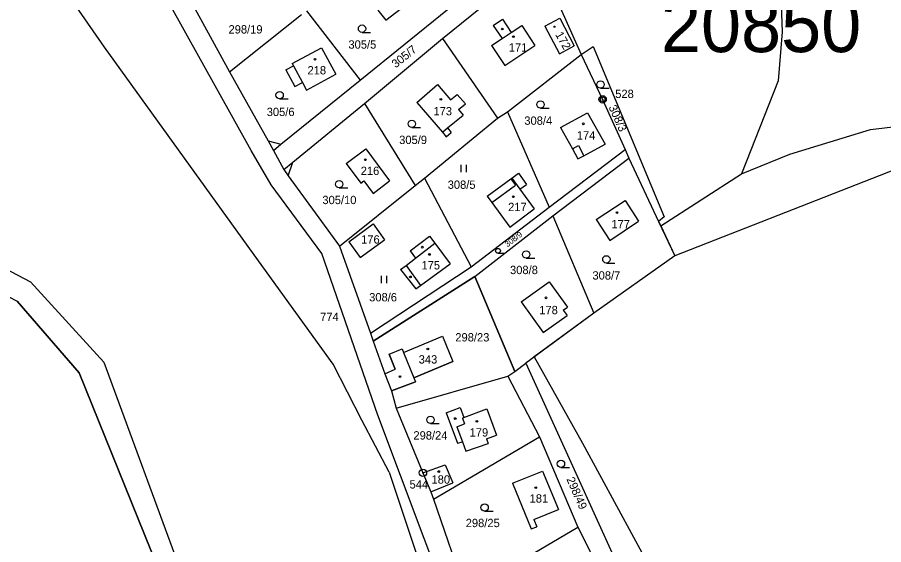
# Model space of a CAD drawing. Extents: x -725765 to -723182, y -1052705 to -1049154.
# Drawn here: x -723929.1 to -723752.1, y -1051385.7 to -1051278.1 of the extents above; entities that cross this region are included whole.
import ezdxf

# ---------------------------------------------------------------- set-up
doc = ezdxf.new("R2010")
doc.units = 0
for name, color, linetype in [('Vrstva 1', 7, 'Continuous'), ('Vrstva 17', 7, 'Continuous'), ('Vrstva 18', 7, 'Continuous'), ('Vrstva 19', 7, 'Continuous'), ('Vrstva 25', 7, 'Continuous'), ('Vrstva 4', 7, 'Continuous'), ('Vrstva 52', 7, 'Continuous'), ('Vrstva 53', 7, 'Continuous')]:
    doc.layers.add(name, color=color, linetype=linetype)

msp = doc.modelspace()

# ---------------------------------------------------------------- linework, layer by layer
at = {"layer": 'Vrstva 1'}
for points in [[(-723911.28, -1051284.18), (-723937.57, -1051246.22)], [(-723897.93, -1051266.9), (-723885.71, -1051289.22)], [(-723842.2, -1051282.42), (-723822.48, -1051266.4)], [(-723822.48, -1051266.4), (-723813.89, -1051285.63)], [(-723881.29, -1051305.27), (-723901.66, -1051268.64)], [(-723859.03, -1051290.92), (-723841.21, -1051276.48)], [(-723855.43, -1051276.57), (-723853.81, -1051278.66)], [(-723853.81, -1051278.66), (-723849.75, -1051275.53)], [(-723885.71, -1051289.22), (-723871.02, -1051277.49)], [(-723869.98, -1051276.74), (-723859.03, -1051290.92)], [(-723821.31, -1051279.86), (-723818.29, -1051278.22)], [(-723818.29, -1051278.22), (-723815.33, -1051283.91)], [(-723831.86, -1051279.73), (-723829.97, -1051278.47)], [(-723831.86, -1051279.73), (-723830.05, -1051282.38)], [(-723829.97, -1051278.47), (-723828.2, -1051281.18)], [(-723828.2, -1051281.18), (-723826.04, -1051279.76)], [(-723826.04, -1051279.76), (-723823.36, -1051283.82)], [(-723821.31, -1051279.86), (-723818.36, -1051285.49)], [(-723858.15, -1051295.63), (-723842.2, -1051282.42)], [(-723842.2, -1051282.42), (-723831, -1051298.64)], [(-723832.21, -1051283.8), (-723830.05, -1051282.38)], [(-723879.81, -1051327.79), (-723911.28, -1051284.18)], [(-723872.91, -1051287.49), (-723866.93, -1051284.26)], [(-723866.93, -1051284.26), (-723864.03, -1051289.7)], [(-723832.21, -1051283.8), (-723829.48, -1051287.9)], [(-723829.48, -1051287.9), (-723823.36, -1051283.82)], [(-723818.36, -1051285.49), (-723815.33, -1051283.91)], [(-723813.89, -1051285.63), (-723811.49, -1051284.04)], [(-723811.49, -1051284.04), (-723796.99, -1051318.8)], [(-723828.94, -1051297.38), (-723813.89, -1051285.63)], [(-723813.89, -1051285.63), (-723809.53, -1051294.81)], [(-723874.2, -1051288.77), (-723872.66, -1051287.95)], [(-723874.2, -1051288.77), (-723872.38, -1051292.19)], [(-723872.91, -1051287.49), (-723872.66, -1051287.95)], [(-723696.54, -1051288.32), (-723794.81, -1051326.76)], [(-723885.71, -1051289.22), (-723877.84, -1051303.31)], [(-723870, -1051292.93), (-723864.03, -1051289.7)], [(-723875.25, -1051303.99), (-723859.03, -1051290.92)], [(-723872.38, -1051292.19), (-723870.83, -1051291.37)], [(-723870.83, -1051291.37), (-723870, -1051292.93)], [(-723847.47, -1051295.42), (-723843.22, -1051291.8)], [(-723843.22, -1051291.8), (-723840.6, -1051294.94)], [(-723840.6, -1051294.94), (-723839.24, -1051293.81)], [(-723839.24, -1051293.81), (-723837.56, -1051295.74)], [(-723872.78, -1051307.63), (-723858.15, -1051295.63)], [(-723858.15, -1051295.63), (-723847.84, -1051312.42)], [(-723847.47, -1051295.42), (-723842.26, -1051301.52)], [(-723838.94, -1051296.91), (-723837.56, -1051295.74)], [(-723809.53, -1051294.81), (-723804.95, -1051305.07)], [(-723838.94, -1051296.91), (-723838.01, -1051298.03)], [(-723831, -1051298.64), (-723828.94, -1051297.38)], [(-723828.94, -1051297.38), (-723820.48, -1051316.83)], [(-723818.11, -1051300.58), (-723812.63, -1051297.53)], [(-723812.63, -1051297.53), (-723809.01, -1051303.96)], [(-723845.93, -1051310.89), (-723831, -1051298.64)], [(-723841.22, -1051300.66), (-723838.01, -1051298.03)], [(-723841.22, -1051300.66), (-723840.46, -1051301.59)], [(-723818.11, -1051300.58), (-723815.71, -1051304.91)], [(-723842.26, -1051301.52), (-723841.5, -1051302.45)], [(-723841.5, -1051302.45), (-723840.46, -1051301.59)], [(-723877.84, -1051303.31), (-723876.77, -1051305.22)], [(-723876.77, -1051305.22), (-723875.25, -1051303.99)], [(-723861.87, -1051307.9), (-723857.87, -1051304.9)], [(-723857.87, -1051304.9), (-723853.06, -1051311.48)], [(-723815.71, -1051304.91), (-723814.57, -1051306.96)], [(-723813.37, -1051306.31), (-723809.01, -1051303.96)], [(-723877.25, -1051312.25), (-723881.29, -1051305.27)], [(-723876.77, -1051305.22), (-723874.65, -1051309.16)], [(-723820.48, -1051316.83), (-723804.95, -1051305.07)], [(-723814.57, -1051306.96), (-723813.37, -1051306.31)], [(-723804.95, -1051305.07), (-723804.15, -1051306.79)], [(-723874.65, -1051309.16), (-723872.78, -1051307.63)], [(-723861.87, -1051307.9), (-723858.89, -1051311.89)], [(-723819.67, -1051318.61), (-723804.15, -1051306.79)], [(-723804.15, -1051306.79), (-723798.09, -1051319.75)], [(-723874.65, -1051309.16), (-723873.74, -1051310.41)], [(-723828.08, -1051310.87), (-723826.71, -1051309.87)], [(-723826.71, -1051309.87), (-723825.06, -1051312.17)], [(-723873.74, -1051310.41), (-723863.25, -1051324.8)], [(-723858.89, -1051311.89), (-723858.31, -1051311.45)], [(-723858.31, -1051311.45), (-723856.4, -1051314)], [(-723856.4, -1051314), (-723853.06, -1051311.48)], [(-723847.84, -1051312.42), (-723845.93, -1051310.89)], [(-723845.93, -1051310.89), (-723836.41, -1051329)], [(-723833.11, -1051314.56), (-723828.28, -1051311.02)], [(-723828.28, -1051311.02), (-723828.08, -1051310.87)], [(-723962.81, -1051312.97), (-723926.39, -1051332.1)], [(-723866.9, -1051326.29), (-723877.25, -1051312.25)], [(-723863.25, -1051324.8), (-723847.84, -1051312.42)], [(-723826.42, -1051313.16), (-723825.06, -1051312.17)], [(-723826.42, -1051313.16), (-723823.5, -1051317.19)], [(-723833.11, -1051314.56), (-723832.16, -1051315.86)], [(-723810.82, -1051319.34), (-723804.94, -1051315.47)], [(-723804.94, -1051315.47), (-723802.18, -1051319.67)], [(-723836.41, -1051329), (-723820.48, -1051316.83)], [(-723832.16, -1051315.86), (-723828.5, -1051320.88)], [(-723828.5, -1051320.88), (-723823.5, -1051317.19)], [(-723835.65, -1051330.98), (-723819.67, -1051318.61)], [(-723819.67, -1051318.61), (-723811.35, -1051338.44)], [(-723796.99, -1051318.8), (-723798.09, -1051319.75)], [(-723861.36, -1051323.91), (-723856.4, -1051320.25)], [(-723856.4, -1051320.25), (-723854.08, -1051323.46)], [(-723810.82, -1051319.34), (-723808.03, -1051323.6)], [(-723808.03, -1051323.6), (-723802.18, -1051319.67)], [(-723798.09, -1051319.75), (-723794.81, -1051326.76)], [(-723861.36, -1051323.91), (-723859.06, -1051327.1)], [(-723859.06, -1051327.1), (-723854.08, -1051323.46)], [(-723848.86, -1051325.77), (-723844.87, -1051322.74)], [(-723844.87, -1051322.74), (-723843.78, -1051324.2)], [(-723843.78, -1051324.2), (-723840.67, -1051328.39)], [(-723863.25, -1051324.8), (-723856.94, -1051342.56)], [(-723848.86, -1051325.77), (-723847.74, -1051327.23)], [(-723864.58, -1051348.9), (-723879.81, -1051327.79)], [(-723855.41, -1051359.31), (-723866.9, -1051326.29)], [(-723849.68, -1051328.71), (-723847.74, -1051327.23)], [(-723794.81, -1051326.76), (-723811.35, -1051338.44)], [(-723856.94, -1051342.56), (-723836.41, -1051329)], [(-723850.78, -1051329.55), (-723849.68, -1051328.71)], [(-723850.78, -1051329.55), (-723847.65, -1051333.51)], [(-723846.71, -1051332.82), (-723840.67, -1051328.39)], [(-723856.36, -1051344.19), (-723835.65, -1051330.98)], [(-723835.65, -1051330.98), (-723827.44, -1051350.35)], [(-723926.39, -1051332.1), (-723911.42, -1051348.47)], [(-723847.65, -1051333.51), (-723846.71, -1051332.82)], [(-723826.18, -1051336.15), (-723820.47, -1051332.04)], [(-723820.47, -1051332.04), (-723816.68, -1051337.24)], [(-723916.43, -1051350.67), (-723929.12, -1051336.03)], [(-723826.18, -1051336.15), (-723821.67, -1051342.44)], [(-723811.35, -1051338.44), (-723825.2, -1051348.64)], [(-723817.56, -1051337.88), (-723816.68, -1051337.24)], [(-723817.56, -1051337.88), (-723816.8, -1051338.93)], [(-723821.67, -1051342.44), (-723816.8, -1051338.93)], [(-723856.94, -1051342.56), (-723856.36, -1051344.19)], [(-723850.19, -1051346.49), (-723842.23, -1051343.15)], [(-723842.23, -1051343.15), (-723840.09, -1051348.3)], [(-723856.36, -1051344.19), (-723854.04, -1051350.83)], [(-723853.1, -1051346.81), (-723850.5, -1051345.73)], [(-723853.1, -1051346.81), (-723851.91, -1051349.91)], [(-723850.5, -1051345.73), (-723850.19, -1051346.49)], [(-723911.42, -1051348.47), (-723895.29, -1051392.3)], [(-723858.7, -1051360.3), (-723864.58, -1051348.9)], [(-723848.06, -1051351.67), (-723840.09, -1051348.3)], [(-723827.44, -1051350.35), (-723825.2, -1051348.64)], [(-723825.2, -1051348.64), (-723800.75, -1051402.47)], [(-723899.09, -1051393.61), (-723916.43, -1051350.67)], [(-723854.04, -1051350.83), (-723851.91, -1051349.91)], [(-723854.04, -1051350.83), (-723852.66, -1051354.34)], [(-723828.87, -1051351.32), (-723827.44, -1051350.35)], [(-723852.66, -1051354.34), (-723847.72, -1051352.51)], [(-723851.7, -1051357.87), (-723828.87, -1051351.32)], [(-723848.06, -1051351.67), (-723847.72, -1051352.51)], [(-723828.87, -1051351.32), (-723822.39, -1051363.72)], [(-723852.66, -1051354.34), (-723851.7, -1051357.87)], [(-723851.7, -1051357.87), (-723846.22, -1051371.07)], [(-723841.5, -1051358.78), (-723838.59, -1051357.74)], [(-723838.59, -1051357.74), (-723837.87, -1051359.77)], [(-723837.87, -1051359.77), (-723833.2, -1051357.97)], [(-723833.2, -1051357.97), (-723831.22, -1051363.35)], [(-723841.35, -1051396.8), (-723855.41, -1051359.31)], [(-723841.5, -1051358.78), (-723839.2, -1051365.04)], [(-723853.14, -1051370.95), (-723858.7, -1051360.3)], [(-723833.23, -1051364.11), (-723831.22, -1051363.35)], [(-723844.1, -1051376.44), (-723822.39, -1051363.72)], [(-723839.2, -1051365.04), (-723838.16, -1051364.74)], [(-723838.16, -1051364.74), (-723837.45, -1051366.64)], [(-723837.45, -1051366.64), (-723832.88, -1051365.05)], [(-723833.23, -1051364.11), (-723832.88, -1051365.05)], [(-723822.39, -1051363.72), (-723814.6, -1051382.17)], [(-723846.22, -1051371.07), (-723841.71, -1051369.4)], [(-723841.71, -1051369.4), (-723840.13, -1051373.1)], [(-723853.14, -1051370.95), (-723840.86, -1051407.69)], [(-723846.22, -1051371.07), (-723844.6, -1051374.97)], [(-723827.97, -1051373.18), (-723821.84, -1051370.74)], [(-723821.84, -1051370.74), (-723818.57, -1051378.56)], [(-723844.6, -1051374.97), (-723840.13, -1051373.1)], [(-723827.97, -1051373.18), (-723824.12, -1051382.5)], [(-723844.6, -1051374.97), (-723844.1, -1051376.44)], [(-723844.1, -1051376.44), (-723837.44, -1051395.61)], [(-723823.55, -1051380.61), (-723818.57, -1051378.56)], [(-723823.55, -1051380.61), (-723822.95, -1051382.08)], [(-723837.44, -1051395.61), (-723814.6, -1051382.17)], [(-723824.12, -1051382.5), (-723822.95, -1051382.08)], [(-723814.6, -1051382.17), (-723808.48, -1051394.25)]]:
    msp.add_lwpolyline(points, dxfattribs=at)
at = {"layer": 'Vrstva 25'}
for points in [[(-723858.66, -1051281.13), (-723856.91, -1051281.13)], [(-723809.97, -1051292.53), (-723808.22, -1051292.53)], [(-723875.49, -1051294.69), (-723873.74, -1051294.69)], [(-723822.22, -1051296.62), (-723820.47, -1051296.62)], [(-723848.5, -1051300.56), (-723846.75, -1051300.56)], [(-723838.4, -1051309.66), (-723838.4, -1051308.16)], [(-723837.36, -1051309.66), (-723837.36, -1051308.16)], [(-723863.33, -1051312.87), (-723861.58, -1051312.87)], [(-723830.89, -1051326.24), (-723829.72, -1051326.24)], [(-723825.14, -1051327.24), (-723823.39, -1051327.24)], [(-723808.77, -1051328.23), (-723807.02, -1051328.23)], [(-723854.66, -1051332.36), (-723854.66, -1051330.86)], [(-723853.62, -1051332.36), (-723853.62, -1051330.86)], [(-723844.69, -1051360.99), (-723842.94, -1051360.99)], [(-723818.04, -1051369.99), (-723816.29, -1051369.99)], [(-723833.63, -1051378.88), (-723831.88, -1051378.88)]]:
    msp.add_lwpolyline(points, dxfattribs=at)
for centre, radius in [((-723858.66, -1051280.38), 0.75), ((-723819.37, -1051279.98), 0.118), ((-723830.02, -1051280.45), 0.175), ((-723827.75, -1051282.01), 0.175), ((-723868.27, -1051286.62), 0.175), ((-723809.97, -1051291.78), 0.75), ((-723875.49, -1051293.94), 0.75), ((-723809.53, -1051294.81), 0.75), ((-723809.53, -1051294.81), 0.5), ((-723842.55, -1051294.81), 0.175), ((-723822.22, -1051295.87), 0.75), ((-723809.53, -1051294.81), 0.032), ((-723809.53, -1051294.81), 0.032), ((-723848.5, -1051299.81), 0.75), ((-723813.48, -1051299.81), 0.175), ((-723858, -1051307.15), 0.175), ((-723863.33, -1051312.12), 0.75), ((-723827.77, -1051314.7), 0.175), ((-723806.6, -1051317.92), 0.175), ((-723846.36, -1051324.99), 0.175), ((-723830.89, -1051325.74), 0.503), ((-723825.14, -1051326.49), 0.75), ((-723844.9, -1051326.47), 0.175), ((-723808.77, -1051327.48), 0.75), ((-723848.78, -1051331.06), 0.175), ((-723821.09, -1051335.33), 0.175), ((-723845.23, -1051345.78), 0.175), ((-723850.91, -1051351.41), 0.175), ((-723844.69, -1051360.24), 0.75), ((-723839.63, -1051359.98), 0.175), ((-723835.21, -1051360.55), 0.175), ((-723818.04, -1051369.24), 0.75), ((-723846.22, -1051371.07), 0.75), ((-723846.22, -1051371.07), 0.032), ((-723842.99, -1051370.81), 0.175), ((-723823.19, -1051374.08), 0.175), ((-723833.63, -1051378.13), 0.75)]:
    msp.add_circle(centre, radius, dxfattribs=at)
at = {"layer": 'Vrstva 4'}
for points in [[(-723830.05, -1051282.38), (-723828.2, -1051281.18)], [(-723872.66, -1051287.95), (-723870.83, -1051291.37)], [(-723842.26, -1051301.52), (-723841.22, -1051300.66)], [(-723877.84, -1051303.31), (-723875.25, -1051303.99)], [(-723815.71, -1051304.91), (-723814.49, -1051304.23)], [(-723814.49, -1051304.23), (-723813.37, -1051306.31)], [(-723873.74, -1051310.41), (-723872.78, -1051307.63)], [(-723828.28, -1051311.02), (-723827.34, -1051312.31)], [(-723828.08, -1051310.87), (-723826.42, -1051313.16)], [(-723832.16, -1051315.86), (-723827.34, -1051312.31)], [(-723847.74, -1051327.23), (-723843.78, -1051324.2)], [(-723849.68, -1051328.71), (-723846.71, -1051332.82)], [(-723850.19, -1051346.49), (-723848.06, -1051351.67)], [(-723838.18, -1051359.88), (-723837.87, -1051359.77)], [(-723839.33, -1051361.64), (-723837.73, -1051361.04)], [(-723838.18, -1051359.88), (-723837.73, -1051361.04)], [(-723839.33, -1051361.64), (-723838.16, -1051364.74)]]:
    msp.add_lwpolyline(points, dxfattribs=at)
at = {"layer": 'Vrstva 52'}
for points in [[(-723706.54, -1051486.44), (-723767.94, -1051481.2), (-723772.04, -1051474.32), (-723782.91, -1051472.84), (-723791.24, -1051477.29), (-723804.04, -1051459.34), (-723805.81, -1051458.83), (-723815.86, -1051443.78), (-723829.05, -1051424.03), (-723834.01, -1051416.11), (-723838.11, -1051406.2), (-723841.35, -1051396.8), (-723855.41, -1051359.31), (-723866.9, -1051326.29), (-723877.25, -1051312.25), (-723881.29, -1051305.27), (-723901.66, -1051268.64), (-723911.76, -1051257.07), (-723922.07, -1051250.33), (-723939.88, -1051241.6), (-723983.42, -1051229.78), (-724003.02, -1051223.56), (-724003.58, -1051222.85)], [(-723834.13, -1051226), (-723813.13, -1051228), (-723802.38, -1051228), (-723793.81, -1051230), (-723786.69, -1051233), (-723782.31, -1051238), (-723778.38, -1051248), (-723774.88, -1051259), (-723773.31, -1051270), (-723772.88, -1051281), (-723773.69, -1051291), (-723781.19, -1051310)], [(-723840.96, -1051231.55), (-723834.9, -1051229.76), (-723829.68, -1051244.39), (-723823.67, -1051262.47), (-723822.48, -1051266.4), (-723813.89, -1051285.63), (-723811.49, -1051284.04), (-723796.99, -1051318.8), (-723798.09, -1051319.75), (-723797.67, -1051320.64)], [(-724052.94, -1051264.55), (-724048.1, -1051266.31), (-723994.84, -1051296.21), (-723962.81, -1051312.97), (-723926.39, -1051332.1), (-723911.42, -1051348.47), (-723895.29, -1051392.3), (-723884.86, -1051418.68), (-723868.34, -1051447.67), (-723828.41, -1051486.92), (-723818.84, -1051492.05), (-723810.19, -1051499.57), (-723787.98, -1051513.89), (-723769.62, -1051527.53), (-723760.44, -1051529.74), (-723735.81, -1051547.23), (-723726.68, -1051549.29), (-723706.61, -1051583.2)], [(-724050.47, -1051269.54), (-723997.26, -1051299.64), (-723964.68, -1051317.59), (-723929.12, -1051336.03), (-723916.43, -1051350.67), (-723899.09, -1051393.61), (-723888.79, -1051420.29), (-723872.12, -1051450.91), (-723831.46, -1051490.09), (-723822.26, -1051497.46), (-723811.9, -1051505.06), (-723789.38, -1051517.54), (-723771.8, -1051531.34), (-723761.92, -1051534.99), (-723738.43, -1051552.03), (-723728.55, -1051554.37), (-723711.06, -1051586.5), (-723687.84, -1051594.09), (-723669.45, -1051611.26), (-723662.6, -1051628), (-723652.76, -1051646.8), (-723641.04, -1051681.92), (-723643.18, -1051682.48), (-723641.32, -1051689.61)], [(-723781.19, -1051310), (-723771.31, -1051306), (-723754.81, -1051301), (-723738.19, -1051299), (-723722.38, -1051298)], [(-723797.67, -1051320.64), (-723781.19, -1051310)], [(-723797.67, -1051320.64), (-723794.81, -1051326.76), (-723811.35, -1051338.44), (-723823.52, -1051347.4), (-723813.63, -1051365), (-723796.31, -1051397), (-723789.63, -1051409), (-723784.13, -1051415), (-723777.5, -1051420), (-723769.69, -1051422), (-723756.38, -1051423), (-723740.38, -1051422), (-723724.38, -1051420), (-723698.63, -1051414), (-723674.63, -1051408), (-723658.19, -1051405), (-723642.02, -1051404.66)], [(-723854.04, -1051350.83), (-723851.91, -1051349.91), (-723853.1, -1051346.81), (-723850.5, -1051345.73), (-723850.19, -1051346.49), (-723842.23, -1051343.15), (-723840.09, -1051348.3), (-723848.06, -1051351.67), (-723847.72, -1051352.51), (-723852.66, -1051354.34), (-723851.7, -1051357.87), (-723828.87, -1051351.32), (-723827.44, -1051350.35), (-723835.65, -1051330.98), (-723856.36, -1051344.19), (-723854.04, -1051350.83)]]:
    msp.add_lwpolyline(points, dxfattribs=at)

# ---------------------------------------------------------------- texts
at = {"layer": 'Vrstva 17'}
for s, p in [('528 ', (-723806.96, -1051294.54)), ('544', (-723848.96, -1051374.27))]:
    msp.add_text(s, height=1.7, dxfattribs=at).set_placement(p)
at = {"layer": 'Vrstva 18'}
for s, p in [('298/19', (-723885.93, -1051281.37)), ('305/5', (-723861.44, -1051284.46)), ('305/6', (-723878.13, -1051298.22)), ('308/4', (-723825.52, -1051300)), ('305/9', (-723851.08, -1051303.93)), ('308/5', (-723841.17, -1051313.08)), ('305/10', (-723866.76, -1051316.2)), ('308/8', (-723828.44, -1051330.49)), ('308/7', (-723811.61, -1051331.61)), ('308/6', (-723857.21, -1051336.06)), ('774', (-723867.21, -1051340.05)), ('298/23', (-723839.61, -1051344.24)), ('298/24', (-723848.17, -1051364.27)), ('298/25', (-723837.49, -1051382.15))]:
    msp.add_text(s, height=1.7, dxfattribs=at).set_placement(p)
for s, height, rotation, p in [('305/7', 1.7, 38.8003, (-723851.77, -1051288.5)), ('308/3', 1.7, 294.0023, (-723808.36, -1051296.4)), ('308/9', 1.19, 37.4003, (-723828.96, -1051325.04)), ('298/49', 1.7, 293.6023, (-723816.96, -1051372.35))]:
    msp.add_text(s, height=height, rotation=rotation, dxfattribs=at).set_placement(p)
at = {"layer": 'Vrstva 19'}
msp.add_text('172', height=1.7, rotation=299.3024, dxfattribs=at).set_placement((-723819.26, -1051281.56))
for s, p in [('171', (-723828.7, -1051285.07)), ('218', (-723869.8, -1051289.72)), ('173', (-723844.08, -1051298.08)), ('174', (-723814.81, -1051303.01)), ('216', (-723858.93, -1051310.25)), ('217', (-723828.83, -1051317.63)), ('177', (-723807.74, -1051321.13)), ('176', (-723858.85, -1051324.26)), ('175', (-723846.53, -1051329.54)), ('178', (-723822.47, -1051338.68)), ('343', (-723847.09, -1051348.75)), ('179', (-723836.7, -1051363.66)), ('180', (-723844.48, -1051373.27)), ('181', (-723824.44, -1051377.14))]:
    msp.add_text(s, height=1.7, dxfattribs=at).set_placement(p)
at = {"layer": 'Vrstva 53'}
msp.add_text('20850', height=11, dxfattribs=at).set_placement((-723797.63, -1051285.17))

doc.saveas('drawing.dxf')
